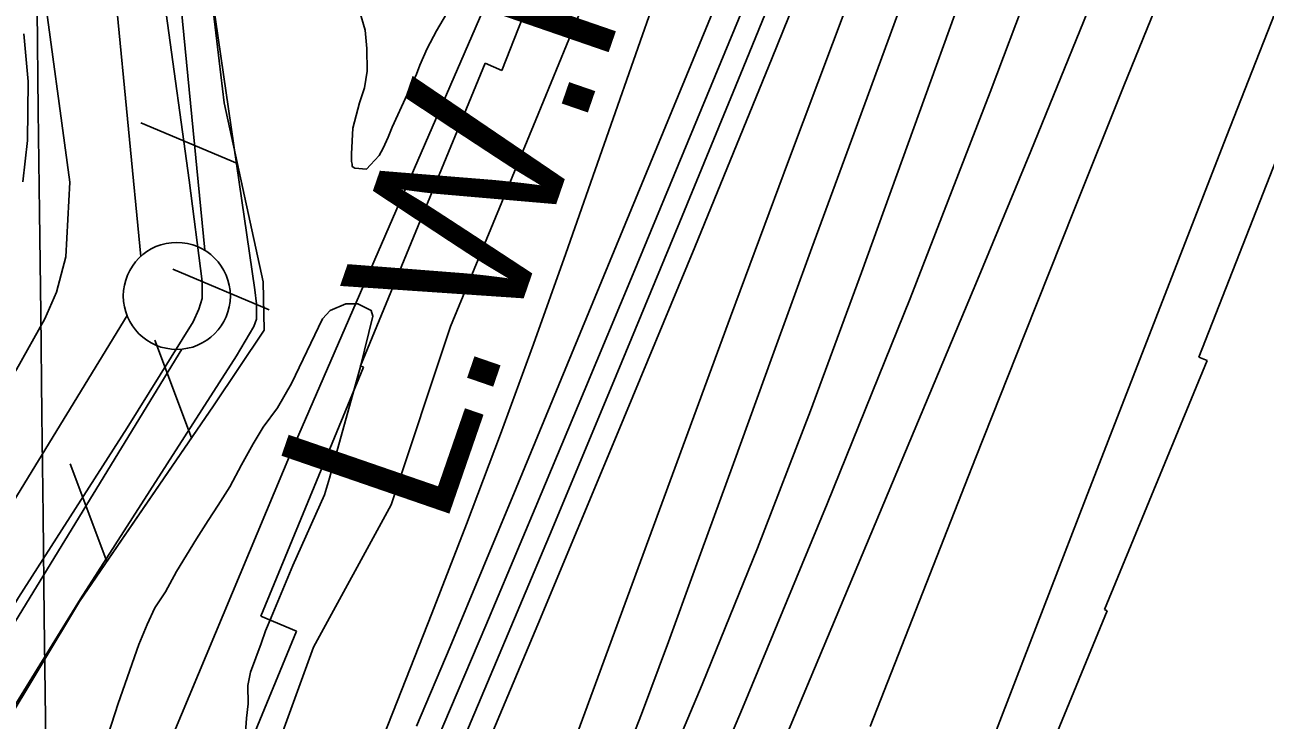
# Model space of a CAD drawing. Extents: x 3683402 to 3721514, y 487807 to 513565.
# Drawn here: x 3708766 to 3709345, y 494224 to 494549 of the extents above; entities that cross this region are included whole.
import ezdxf

# ---------------------------------------------------------------- set-up
doc = ezdxf.new("R2010")
doc.units = 0
for name, color, linetype in [('V-FLOD-BASE', 7, 'Continuous'), ('V-GRID-MAJR', 7, 'Continuous'), ('V-LEVE-TOET', 7, 'Continuous'), ('V-RIVR-EDGE', 7, 'Continuous'), ('V-RRAP-FSHR', 7, 'Continuous'), ('V-RRAP-RVMT', 7, 'Continuous'), ('V-SITE-OTLN', 7, 'Continuous'), ('V-SITE-VEGE', 7, 'Continuous'), ('V-SURV-LINE', 7, 'Continuous'), ('V-TOPO-DPTH', 7, 'Continuous'), ('V-TOPO-MAJR', 7, 'Continuous'), ('V-TOPO-MINR', 7, 'Continuous'), ('V-TOPO-WATR', 7, 'Continuous'), ('V-TOPO-WATR-IDEN', 7, 'Continuous')]:
    doc.layers.add(name, color=color, linetype=linetype)

msp = doc.modelspace()

# ---------------------------------------------------------------- linework, layer by layer
at = {"layer": 'V-FLOD-BASE'}
msp.add_lwpolyline([(3708669.65, 494128.64), (3708699.33, 494173.02), (3708714.94, 494202.47), (3708762.57, 494281.39), (3708813.33, 494360.72), (3708844.18, 494410.19), (3708846.91, 494416.08), (3708848.46, 494421.18), (3708848.45, 494429.02), (3708842.44, 494476.45), (3708820.88, 494632.43), (3708816.08, 494666.92), (3708814.88, 494676.33), (3708815.25, 494684.56), (3708816.79, 494697.5), (3708822.22, 494719.08), (3708866.25, 494826.23), (3708900.13, 494918.44)], dxfattribs=at)
at = {"layer": 'V-GRID-MAJR'}
msp.add_spline([(3708784.11, 493467.74), (3708712.75, 499525.16), (3708641.34, 505585.66), (3708569.94, 511646.18), (3708569.9, 511649.25)], degree=3, dxfattribs=at)
at = {"layer": 'V-LEVE-TOET'}
for points in [[(3708657.04, 494229.81), (3708761.68, 494388.03), (3708774.95, 494411.58), (3708780.4, 494424.13), (3708784.67, 494440.6), (3708786.54, 494475.49), (3708773.76, 494571.1), (3708764.55, 494646.72), (3708761.34, 494675.32), (3708761.3, 494691.39), (3708764.39, 494711.78), (3708776.06, 494746.3), (3708826.69, 494873.81), (3708891.31, 495046.82)], [(3708671.25, 494089.93), (3708720.73, 494165.93), (3708791.62, 494280.71), (3708864.46, 494394.31), (3708872.64, 494408.02), (3708873.81, 494411.55), (3708873.79, 494418.59), (3708872.99, 494425.23), (3708854.68, 494551.51), (3708835.59, 494675.45), (3708834.39, 494686), (3708834.38, 494688.74), (3708837.1, 494696.18), (3708887.21, 494828.89)]]:
    msp.add_lwpolyline(points, dxfattribs=at)
at = {"layer": 'V-RIVR-EDGE'}
msp.add_lwpolyline([(3709204.66, 494898.55), (3709196.14, 494852.35), (3709189.49, 494831.95), (3709165.44, 494818.81), (3709138.37, 494795.46), (3709104.63, 494748.12), (3709091.91, 494701.92), (3709072.64, 494675.56), (3709054.51, 494626.98), (3709004.38, 494504.63), (3708964.52, 494408.08), (3708936.69, 494324.7), (3708900.51, 494258.16), (3708882.98, 494210.17), (3708875.09, 494174.17), (3708869, 494138.17), (3708853.93, 494113.59), (3708832.86, 494090.23), (3708823.15, 494047.63), (3708810.47, 494018.85), (3708787.57, 493982.89), (3708739.99, 493919.37), (3708703.83, 493863.03)], dxfattribs=at)
at = {"layer": 'V-RRAP-FSHR'}
for p, q in [((3708864.88, 494484.3), (3708819.85, 494503.2)), ((3708879.71, 494415.88), (3708834.68, 494434.78)), ((3708843.45, 494356), (3708826.25, 494401.7)), ((3708803.93, 494298.22), (3708786.73, 494343.92))]:
    msp.add_line(p, q, dxfattribs=at)
for points in [[(3709683.94, 497909.33), (3709691.83, 497711.1), (3709672.5, 497425.14), (3709598.29, 496944.22), (3709548.73, 496474.36), (3709447.08, 495946.75), (3709429.93, 495804.15), (3709370.65, 495459.02), (3709316.31, 495264.98), (3709159.8, 494940.18), (3709104.61, 494843.87), (3708890.07, 494349.34), (3708791.12, 494112.62), (3708697.28, 493928.87), (3708618.26, 493803.47), (3708408.84, 493463.38)], [(3708901.52, 494865.44), (3708862.31, 494763.31), (3708842.94, 494712.23), (3708832.49, 494691.66), (3708846.97, 494610.87), (3708858.74, 494512.63), (3708876.89, 494428.88), (3708877.44, 494406.32), (3708853.72, 494371.02), (3708800.15, 494292.68)], [(3708886.44, 494820.73), (3708862.31, 494763.31), (3708842.94, 494712.23), (3708832.49, 494691.66), (3708846.97, 494610.87), (3708858.74, 494512.63), (3708876.89, 494428.88), (3708877.44, 494406.32), (3708853.72, 494371.02), (3708791.09, 494279.44), (3708736.72, 494189.34), (3708700.53, 494136.72), (3708651.14, 494060.82), (3708607.95, 493983.95), (3708567.38, 493920.73), (3708524.94, 493849.82), (3708478.39, 493760.71), (3708401.67, 493623.24), (3708332.18, 493503.6), (3708311.95, 493462.25)]]:
    msp.add_lwpolyline(points, dxfattribs=at)
at = {"layer": 'V-RRAP-RVMT'}
for p, q in [((3708988.45, 494527.79), (3709032.11, 494639.34)), ((3708922.39, 494389.68), (3708980.6, 494531.09)), ((3708980.6, 494531.09), (3708988.45, 494527.79)), ((3709359.99, 494511), (3709314.12, 494393.72)), ((3708923.75, 494389.1), (3708922.39, 494389.68)), ((3709317.91, 494392.22), (3709269.96, 494275.73)), ((3709314.12, 494393.72), (3709317.91, 494392.22)), ((3708875.79, 494272.62), (3708923.75, 494389.1)), ((3709271.31, 494275.17), (3709233.25, 494182.74)), ((3709269.96, 494275.73), (3709271.31, 494275.17)), ((3708892.51, 494265.66), (3708875.79, 494272.62)), ((3708837.88, 494132.96), (3708892.51, 494265.66))]:
    msp.add_line(p, q, dxfattribs=at)
at = {"layer": 'V-SITE-OTLN'}
msp.add_lwpolyline([(3708765.14, 494544.82), (3708767.16, 494522.52), (3708766.76, 494494.98), (3708764.72, 494475.67)], dxfattribs=at)
at = {"layer": 'V-SITE-VEGE'}
for points in [[(3708962.57, 494554.13), (3708957.9, 494546.3), (3708953.61, 494538.07), (3708950.11, 494530.24), (3708948.56, 494525.93), (3708944.28, 494516.53), (3708937.28, 494501.26), (3708935.34, 494496.56), (3708933, 494491.47), (3708931.06, 494487.95), (3708927.16, 494483.64), (3708925.21, 494481.67), (3708919.73, 494482.05), (3708918.55, 494482.83), (3708918.55, 494484), (3708918.16, 494485.17), (3708918.15, 494488.7), (3708918.9, 494500.82), (3708922, 494512.57), (3708924.33, 494519.61), (3708925.48, 494527.44), (3708925.45, 494538), (3708924.65, 494546.6), (3708921.89, 494555.59)], [(3708804.45, 494217.37), (3708809.12, 494231.88), (3708818.85, 494259.34), (3708822.74, 494268.75), (3708826.25, 494276.6), (3708831.32, 494284.05), (3708836.39, 494293.47), (3708845.76, 494308.78), (3708851.22, 494317.41), (3708855.91, 494324.48), (3708861.37, 494333.11), (3708866.83, 494343.32), (3708872.29, 494353.13), (3708876.97, 494360.97), (3708883.61, 494370.01), (3708890.25, 494381.39), (3708904.67, 494411.6), (3708908.19, 494415.52), (3708915.62, 494418.68), (3708921.11, 494418.69), (3708927.39, 494415.57), (3708928.18, 494412.83), (3708922.36, 494389.31), (3708907.99, 494337.15), (3708905.66, 494329.31), (3708890.85, 494296.36), (3708880.73, 494272.03), (3708878, 494265.76), (3708876.06, 494259.87), (3708871, 494246.54), (3708869.84, 494240.27), (3708869.86, 494231.65), (3708869.09, 494224.98), (3708867.58, 494202.64)]]:
    msp.add_lwpolyline(points, dxfattribs=at)
at = {"layer": 'V-SURV-LINE'}
for points in [[(3708819.75, 494440.78), (3708796.68, 494679.08)], [(3708826.54, 494681.97), (3708849.61, 494443.67)], [(3708498.49, 493898.16), (3708813.39, 494413.13)], [(3708838.97, 494397.46), (3708524.08, 493882.5)]]:
    msp.add_lwpolyline(points, dxfattribs=at)
msp.add_circle((3708836.6, 494422.34), 25, dxfattribs=at)
at = {"layer": 'V-TOPO-DPTH'}
for points in [[(3708984.03, 494110.16), (3709095.28, 494412.55), (3709122.41, 494485.56), (3709149.83, 494558.47), (3709177.71, 494631.2), (3709205.89, 494703.81), (3709246.28, 494806.93), (3709254.41, 494827.93), (3709262.43, 494848.98), (3709270.28, 494870.09), (3709278.02, 494891.24), (3709324.18, 495019.03)], [(3709324.18, 495019.03), (3709278.02, 494891.24), (3709270.28, 494870.09), (3709262.43, 494848.98), (3709254.41, 494827.93), (3709246.28, 494806.93), (3709205.89, 494703.81), (3709177.71, 494631.2), (3709149.83, 494558.47), (3709122.41, 494485.56), (3709095.28, 494412.55), (3708984.03, 494110.16)], [(3708685.41, 493587.44), (3708905.67, 494040.02), (3708918.2, 494066.32), (3708930.44, 494092.76), (3708942.24, 494119.4), (3708953.75, 494146.18), (3709005.19, 494268.68), (3709041.99, 494356.89), (3709078.54, 494445.2), (3709114.69, 494533.68), (3709150.57, 494622.27), (3709236.39, 494835.48), (3709241.07, 494847.27), (3709245.68, 494859.09), (3709250.18, 494870.95), (3709254.61, 494882.84), (3709282.51, 494958.79)], [(3709282.51, 494958.79), (3709254.61, 494882.84), (3709250.18, 494870.95), (3709245.68, 494859.09), (3709241.07, 494847.27), (3709236.39, 494835.48), (3709150.57, 494622.27), (3709114.69, 494533.68), (3709078.54, 494445.2), (3709041.99, 494356.89), (3709005.19, 494268.68), (3708953.75, 494146.18), (3708942.24, 494119.4), (3708930.44, 494092.76), (3708918.2, 494066.32), (3708905.67, 494040.02), (3708685.41, 493587.44)], [(3709040.62, 494193.35), (3709053.72, 494226.88), (3709066.35, 494260.6), (3709078.34, 494293.66), (3709096.64, 494344.04), (3709114.97, 494394.41), (3709133.34, 494444.76), (3709151.74, 494495.11), (3709181.2, 494575.59), (3709197.39, 494619.48), (3709213.73, 494663.31), (3709230.3, 494707.06), (3709247.02, 494750.75), (3709256.93, 494776.45), (3709268.68, 494807.3), (3709280.27, 494838.21), (3709291.61, 494869.21), (3709302.78, 494900.27)], [(3709302.78, 494900.27), (3709291.61, 494869.21), (3709280.27, 494838.21), (3709268.68, 494807.3), (3709256.93, 494776.45), (3709247.02, 494750.75), (3709230.3, 494707.06), (3709213.73, 494663.31), (3709197.39, 494619.48), (3709181.2, 494575.59), (3709151.74, 494495.11), (3709133.34, 494444.76), (3709114.97, 494394.41), (3709096.64, 494344.04), (3709078.34, 494293.66), (3709066.35, 494260.6), (3709053.72, 494226.88), (3709040.62, 494193.35)], [(3709240.8, 494897.13), (3709232.56, 494875.06), (3709231.32, 494871.79), (3709230.06, 494868.52), (3709228.76, 494865.28), (3709227.44, 494862.04), (3709049.74, 494432.7), (3709026.94, 494377.87), (3709004.02, 494323.07), (3708980.94, 494268.35), (3708957.74, 494213.68), (3708924.89, 494136.59), (3708917.86, 494120.58), (3708910.6, 494104.68), (3708902.99, 494088.95), (3708895.15, 494073.32), (3708814.26, 493916.43), (3708798.44, 493886.98), (3708781.99, 493857.89), (3708555.75, 493465.09)], [(3708555.75, 493465.09), (3708781.99, 493857.89), (3708798.44, 493886.98), (3708814.26, 493916.43), (3708895.15, 494073.32), (3708902.99, 494088.95), (3708910.6, 494104.68), (3708917.86, 494120.58), (3708924.89, 494136.59), (3708957.74, 494213.68), (3708980.94, 494268.35), (3709004.02, 494323.07), (3709026.94, 494377.87), (3709049.74, 494432.7), (3709227.44, 494862.04), (3709228.76, 494865.28), (3709230.06, 494868.52), (3709231.32, 494871.79), (3709232.56, 494875.06), (3709240.8, 494897.13)], [(3709180.83, 494898.14), (3709172.47, 494874.77), (3709164.05, 494851.43), (3709138.25, 494780.36), (3709116.98, 494721.46), (3709095.85, 494662.51), (3709074.93, 494603.49), (3709054.14, 494544.42), (3709018.34, 494442.15), (3709003.26, 494399.86), (3708987.86, 494357.69), (3708971.97, 494315.7), (3708955.76, 494273.83), (3708937.58, 494227.68), (3708930.14, 494209.01)]]:
    msp.add_lwpolyline(points, dxfattribs=at)
at = {"layer": 'V-TOPO-MAJR'}
msp.add_lwpolyline([(3709407.45, 495135.02), (3709310.08, 494856.02), (3709304.88, 494841.3), (3709299.6, 494826.62), (3709294.2, 494811.98), (3709288.72, 494797.36), (3709283.22, 494782.76), (3709277.75, 494768.14), (3709272.34, 494753.5), (3709266.97, 494738.85), (3709261.65, 494724.24), (3709253.66, 494702.27), (3709245.68, 494680.29), (3709237.73, 494658.31), (3709229.79, 494636.32), (3709156.54, 494433.23), (3709132.59, 494368.69), (3709107.86, 494304.45), (3709081.97, 494240.68), (3709055.3, 494177.21)], dxfattribs=at)
at = {"layer": 'V-TOPO-MINR'}
for points in [[(3709491.28, 495077.11), (3709397.48, 494818.66), (3709389.81, 494797.79), (3709382.01, 494776.97), (3709374.03, 494756.22), (3709365.93, 494735.51), (3709357.72, 494714.85), (3709349.46, 494694.21), (3709341.15, 494673.58), (3709332.8, 494652.98), (3709302.5, 494578.48), (3709279.07, 494520.6), (3709255.79, 494462.66), (3709232.72, 494404.63), (3709209.78, 494346.55), (3709160.5, 494221.08)], [(3709265.34, 495062.03), (3709216.86, 494890.47), (3709215.19, 494884.49), (3709213.54, 494878.5), (3709211.93, 494872.5), (3709210.34, 494866.5), (3709208.08, 494857.85), (3709205.18, 494847.59), (3709202.02, 494837.41), (3709198.47, 494827.36), (3709194.65, 494817.4), (3709181.12, 494784.07), (3709170.31, 494757.52), (3709159.47, 494730.98), (3709148.6, 494704.46), (3709137.69, 494677.95), (3708995.17, 494332.45), (3708979.77, 494295.33), (3708964.27, 494258.25), (3708948.61, 494221.24)], [(3709324.18, 495019.03), (3709278.02, 494891.24), (3709270.28, 494870.09), (3709262.43, 494848.98), (3709254.41, 494827.93), (3709246.28, 494806.93), (3709205.89, 494703.81), (3709177.71, 494631.2), (3709149.83, 494558.47), (3709122.41, 494485.56), (3709095.28, 494412.55), (3708984.03, 494110.16)], [(3709282.51, 494958.79), (3709254.61, 494882.84), (3709250.18, 494870.95), (3709245.68, 494859.09), (3709241.07, 494847.27), (3709236.39, 494835.48), (3709150.57, 494622.27), (3709114.69, 494533.68), (3709078.54, 494445.2), (3709041.99, 494356.89), (3709005.19, 494268.68), (3708953.75, 494146.18), (3708942.24, 494119.4), (3708930.44, 494092.76), (3708918.2, 494066.32), (3708905.67, 494040.02), (3708685.41, 493587.44)], [(3709407.72, 494942.6), (3709372.53, 494843.04), (3709363.64, 494818.23), (3709354.61, 494793.46), (3709345.36, 494768.77), (3709335.98, 494744.13), (3709308.03, 494671.71), (3709284.3, 494611.01), (3709260.23, 494550.44), (3709235.64, 494490.08), (3709210.71, 494429.87), (3709051.06, 494049)], [(3709261.66, 494928.14), (3709243.41, 494878.87), (3709240.6, 494871.37), (3709237.73, 494863.89), (3709234.78, 494856.44), (3709231.79, 494849.01), (3709101.16, 494528.98), (3709071.63, 494457.03), (3709041.92, 494385.15), (3709011.94, 494313.38), (3708981.78, 494241.69), (3708939.34, 494141.37), (3708930.06, 494119.99), (3708920.51, 494098.73), (3708910.55, 494077.66), (3708900.32, 494056.71), (3708756.12, 493768.26), (3708746.17, 493748.98), (3708581.8, 493465.39)], [(3709493.04, 494927.01), (3709471.05, 494868.03), (3709439.08, 494784), (3709432.65, 494767.2), (3709426.2, 494750.41), (3709419.69, 494733.64), (3709413.15, 494716.88), (3709359.99, 494581.23), (3709326.93, 494496.63), (3709293.97, 494411.99), (3709261.17, 494327.28), (3709228.47, 494242.53), (3709131.17, 493989.63)], [(3709360.09, 494910.95), (3709351.43, 494885.98), (3709342.81, 494860.99), (3709331.61, 494828.46), (3709328.57, 494819.74), (3709325.5, 494811.04), (3709322.38, 494802.36), (3709319.21, 494793.7), (3709253.03, 494614.37), (3709216.54, 494517.58), (3709179.16, 494421.13), (3709140.45, 494325.22), (3709100.84, 494229.65), (3709044.51, 494096.33), (3709032.3, 494067.74), (3709019.95, 494039.21), (3709007.39, 494010.77), (3708994.7, 493982.39), (3708989.95, 493971.88), (3708974.97, 493938.22), (3708960.25, 493904.44), (3708945.92, 493870.49)], [(3709302.78, 494900.27), (3709291.61, 494869.21), (3709280.27, 494838.21), (3709268.68, 494807.3), (3709256.93, 494776.45), (3709247.02, 494750.75), (3709230.3, 494707.06), (3709213.73, 494663.31), (3709197.39, 494619.48), (3709181.2, 494575.59), (3709151.74, 494495.11), (3709133.34, 494444.76), (3709114.97, 494394.41), (3709096.64, 494344.04), (3709078.34, 494293.66), (3709066.35, 494260.6), (3709053.72, 494226.88), (3709040.62, 494193.35)], [(3709240.8, 494897.13), (3709232.56, 494875.06), (3709231.32, 494871.79), (3709230.06, 494868.52), (3709228.76, 494865.28), (3709227.44, 494862.04), (3709049.74, 494432.7), (3709026.94, 494377.87), (3709004.02, 494323.07), (3708980.94, 494268.35), (3708957.74, 494213.68), (3708924.89, 494136.59), (3708917.86, 494120.58), (3708910.6, 494104.68), (3708902.99, 494088.95), (3708895.15, 494073.32), (3708814.26, 493916.43), (3708798.44, 493886.98), (3708781.99, 493857.89), (3708555.75, 493465.09)]]:
    msp.add_lwpolyline(points, dxfattribs=at)
at = {"layer": 'V-TOPO-WATR'}
msp.add_lwpolyline([(3709180.83, 494898.14), (3709172.47, 494874.77), (3709164.05, 494851.43), (3709138.25, 494780.36), (3709116.98, 494721.46), (3709095.85, 494662.51), (3709074.93, 494603.49), (3709054.14, 494544.42), (3709018.34, 494442.15), (3709003.26, 494399.86), (3708987.86, 494357.69), (3708971.97, 494315.7), (3708955.76, 494273.83), (3708937.58, 494227.68), (3708930.14, 494209.01)], dxfattribs=at)

# ---------------------------------------------------------------- texts
at = {"layer": 'V-TOPO-WATR-IDEN'}
msp.add_text('L.W.R.P.', height=83, rotation=70.96453, dxfattribs=at).set_placement((3708960.97, 494311.98))

doc.saveas('drawing.dxf')
